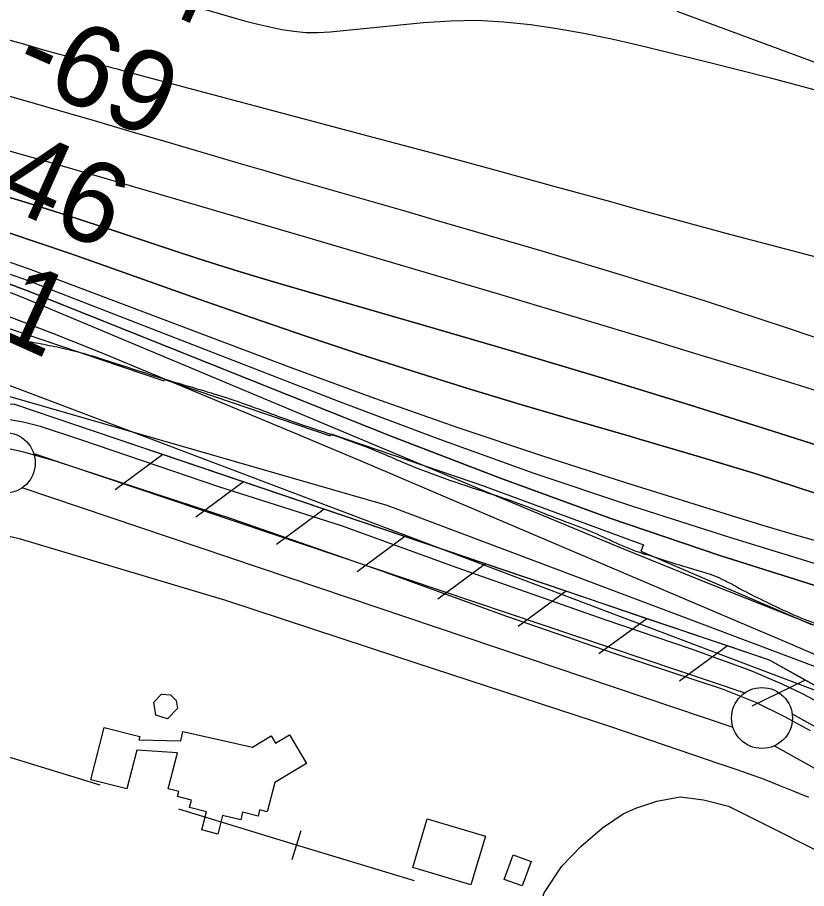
# Model space of a CAD drawing. Extents: x 3734862 to 3772949, y 391520 to 417239.
# Drawn here: x 3753354 to 3754003, y 402150 to 402866 of the extents above; entities that cross this region are included whole.
import ezdxf

# ---------------------------------------------------------------- set-up
doc = ezdxf.new("R2010")
doc.units = 0
for name, color, linetype in [('V-BLDG-OTLN', 7, 'Continuous'), ('V-FLOD-BASE', 7, 'Continuous'), ('V-LEVE-TOET', 7, 'Continuous'), ('V-RAIL-TRAK', 7, 'Continuous'), ('V-RIVR-EDGE', 7, 'Continuous'), ('V-RIVR-RANG', 7, 'Continuous'), ('V-RRAP-FSHR', 7, 'Continuous'), ('V-RRAP-RVMT', 7, 'Continuous'), ('V-SITE-VEGE', 7, 'Continuous'), ('V-SURV-LINE', 7, 'Continuous'), ('V-TOPO-DPTH', 7, 'Continuous'), ('V-TOPO-MAJR', 7, 'Continuous'), ('V-TOPO-MINR', 7, 'Continuous'), ('V-TOPO-WATR', 7, 'Continuous')]:
    doc.layers.add(name, color=color, linetype=linetype)

msp = doc.modelspace()

# ---------------------------------------------------------------- linework, layer by layer
at = {"layer": 'V-BLDG-OTLN'}
for points in [[(3753466.04, 402303.45), (3753472.59, 402309.99), (3753479.78, 402309.62), (3753484.49, 402304.83), (3753485.65, 402298.18), (3753477.34, 402289.81), (3753467.79, 402292.7)], [(3753452.17, 402264.17), (3753444.05, 402232.19), (3753414.51, 402239.69), (3753425.4, 402282.63), (3753454.54, 402275.23), (3753453.84, 402272.48), (3753488.46, 402271.8), (3753490.12, 402279.28), (3753547.18, 402266.65), (3753562.56, 402275.79), (3753566.15, 402269.75), (3753577.71, 402276.63), (3753591.69, 402253.13), (3753565.57, 402237.6), (3753559.39, 402213.36), (3753553.15, 402214.95), (3753551.84, 402209.79), (3753539.18, 402213.01), (3753537.57, 402206.65), (3753522.65, 402210.45), (3753518.74, 402195.1), (3753505.61, 402198.45), (3753509.44, 402213.48), (3753495.6, 402217.01), (3753497.11, 402222.95), (3753485.5, 402225.91), (3753486.59, 402230.19), (3753477.99, 402232.38), (3753485.49, 402261.8)], [(3753738.66, 402193.44), (3753726.85, 402153.43), (3753679.05, 402167.54), (3753690.86, 402207.55)], [(3753754.23, 402157.81), (3753761.55, 402177.97), (3753776.28, 402172.62), (3753768.97, 402152.46)]]:
    msp.add_lwpolyline(points, close=True, dxfattribs=at)
at = {"layer": 'V-FLOD-BASE'}
msp.add_lwpolyline([(3754005.92, 402280.05), (3753984.94, 402291.44), (3753961.12, 402303.29), (3753933.74, 402314.3), (3753845.51, 402343.37), (3753756.22, 402373.96), (3753654.51, 402410.98), (3753530.89, 402453.98), (3753421.25, 402489.82), (3753385.39, 402501.69), (3753359.35, 402509.14), (3753345.71, 402511.96), (3753334.42, 402512.51), (3753179.36, 402510.82), (3753072.33, 402503.9), (3752942.21, 402498.07), (3752923.24, 402498.48), (3752901.91, 402501.14), (3752852.49, 402511.47)], dxfattribs=at)
at = {"layer": 'V-LEVE-TOET'}
for points in [[(3754017.57, 402300.78), (3753999.44, 402310.43), (3753982.63, 402318.31), (3753957.04, 402329.36), (3753907.22, 402347.37), (3753837.29, 402371.16), (3753715.46, 402413.94), (3753620.46, 402448.52), (3753519.61, 402480.68), (3753407.1, 402519.03), (3753373.05, 402530.17), (3753358.88, 402533.74), (3753347.82, 402535.58), (3753314.73, 402536.74), (3753213.45, 402537.62), (3753169.41, 402534.98), (3753099.01, 402529.53), (3752978.23, 402517.99), (3752957.49, 402516.82)], [(3753330.41, 402443.61), (3753338.79, 402441.95), (3753347.13, 402440.08), (3753355.42, 402438.01), (3753363.65, 402435.73), (3753371.83, 402433.24), (3753524.98, 402387.47), (3753666.37, 402340.71), (3753841.53, 402283.56), (3753930.56, 402252.97), (3753943.03, 402248.9), (3753955.43, 402244.61), (3753967.75, 402240.12), (3753979.99, 402235.4), (3753992.15, 402230.48), (3754004.21, 402225.35)]]:
    msp.add_lwpolyline(points, dxfattribs=at)
at = {"layer": 'V-RAIL-TRAK'}
for points in [[(3753422.11, 402235.29), (3753325.26, 402264.82)], [(3753583.52, 402186.07), (3753486.67, 402215.6)], [(3753579.87, 402174.11), (3753587.17, 402198.02)], [(3753680.37, 402156.53), (3753583.52, 402186.07)]]:
    msp.add_lwpolyline(points, dxfattribs=at)
at = {"layer": 'V-RIVR-EDGE'}
msp.add_spline([(3749600.74, 403572.28), (3749634.69, 403563.71), (3749651.26, 403560.43), (3749673.09, 403560.38), (3749692.5, 403559.12), (3749709.07, 403556.65), (3749738.17, 403548.09), (3749762.82, 403541.96), (3749785.46, 403538.67), (3749810.92, 403532.94), (3749827.89, 403529.67), (3749844.87, 403528.01), (3749861.85, 403526.35), (3749878.83, 403525.9), (3749897.83, 403523.02), (3749967.36, 403512.34), (3749992.02, 403510.26), (3750015.06, 403506.96), (3750032.04, 403504.5), (3750055.48, 403501.2), (3750077.71, 403497.51), (3750095.5, 403495.44), (3750108.85, 403495.81), (3750123.41, 403497.8), (3750137.16, 403499.79), (3750146.46, 403499.76), (3750156.16, 403498.53), (3750172.33, 403494.44), (3750186.07, 403491.18), (3750207.49, 403486.67), (3750241.85, 403484.16), (3750261.67, 403483.31), (3750286.73, 403481.22), (3750304.11, 403479.16), (3750313.41, 403477.11), (3750323.1, 403472.64), (3750334.81, 403462.5), (3750345.71, 403458.84), (3750367.94, 403454.33), (3750390.98, 403449.02), (3750395.42, 403446.58), (3750399.86, 403441.72), (3750408.73, 403432.4), (3750412.37, 403431.58), (3750418.03, 403431.56), (3750426.92, 403429.92), (3750443.09, 403425.84), (3750464.91, 403418.91), (3750486.72, 403411.18), (3750511.36, 403400.6), (3750544.08, 403386.37), (3750565.9, 403379.03), (3750585.7, 403373.32), (3750609.54, 403367.2), (3750629.34, 403360.68), (3750661.26, 403351.3), (3750680.26, 403347.21), (3750692.39, 403346.78), (3750703.3, 403346.75), (3750719.9, 403352.77), (3750749.44, 403363.62), (3750767.25, 403369.64), (3750779.8, 403374.46), (3750796.79, 403376.44), (3750806.9, 403376.82), (3750813.77, 403376.8), (3750831.16, 403375.14), (3750851.36, 403371.05), (3750874.4, 403364.52), (3750895, 403358), (3750924.5, 403347.01), (3750966.1, 403330.33), (3750989.13, 403318.95), (3751009.32, 403310.41), (3751046.09, 403299.4), (3751067.11, 403296.52), (3751095, 403292), (3751115.21, 403286.69), (3751143.5, 403280.15), (3751157.25, 403280.52), (3751160.08, 403280.92), (3751166.55, 403280.5), (3751174.63, 403276.03), (3751183.52, 403274.8), (3751198.88, 403272.33), (3751210.19, 403269.07), (3751230, 403264.57), (3751244.54, 403259.68), (3751267.57, 403252.75), (3751284.95, 403249.07), (3751304.35, 403243.36), (3751325.78, 403242.1), (3751339.93, 403241.25), (3751350.44, 403239.61), (3751362.56, 403236.75), (3751373.06, 403231.06), (3751385.98, 403222.13), (3751398.9, 403215.23), (3751411.02, 403209.54), (3751428.8, 403203.83), (3751447.79, 403198.93), (3751467.2, 403198.07), (3751481.34, 403196.02), (3751496.29, 403191.53), (3751520.53, 403180.15), (3751539.1, 403169.99), (3751546.78, 403168.36), (3751556.89, 403167.93), (3751564.17, 403167.1), (3751573.46, 403164.65), (3751580.73, 403161.8), (3751597.3, 403155.7), (3751615.08, 403151.61), (3751634.08, 403147.92), (3751652.67, 403144.64), (3751682.58, 403141.33), (3751700.77, 403137.25), (3751726.23, 403129.1), (3751762.99, 403116.87), (3751788.85, 403107.51), (3751826.83, 403094.48), (3751852.69, 403085.51), (3751875.32, 403079.8), (3751903.6, 403070.43), (3751929.06, 403063.89), (3751952.5, 403058.18), (3751978.36, 403050.83), (3752011.49, 403040.64), (3752051.89, 403025.18), (3752090.27, 403012.14), (3752121.79, 403000.34), (3752173.49, 402978.37), (3752203.79, 402965.36), (3752242.57, 402949.09), (3752280.94, 402933.22), (3752346.79, 402908.39), (3752379.11, 402896.59), (3752400.12, 402887.23), (3752439.3, 402869.34), (3752480.09, 402851.45), (3752503.52, 402840.48), (3752518.05, 402829.52), (3752525.72, 402825.05), (3752549.56, 402816.1), (3752583.09, 402804.69), (3752615.41, 402793.29), (3752664.29, 402772.55), (3752692.57, 402761.96), (3752721.66, 402750.57), (3752763.28, 402737.53), (3752785.5, 402732.62), (3752881.28, 402707.72), (3752922.09, 402697.51), (3752945.53, 402690.57), (3752959.27, 402686.5), (3752986.74, 402677.53), (3753008.56, 402668.18), (3753044.52, 402656.36), (3753077.65, 402647.38), (3753107.97, 402642.05), (3753140.7, 402635.1), (3753203.35, 402622.81), (3753235.68, 402614.24), (3753280.54, 402603.21), (3753302.77, 402599.92), (3753320.16, 402600.69), (3753336.33, 402600.24), (3753350.08, 402600.61), (3753361, 402600.18), (3753377.98, 402597.31), (3753395.35, 402593.63), (3753435.76, 402581.8), (3753479, 402567.94), (3753528.7, 402552.86), (3753582.02, 402533.72), (3753643.03, 402512.54), (3753679.79, 402497.09), (3753709.28, 402486.1), (3753744.84, 402474.28), (3753768.27, 402466.14), (3753792.91, 402456.37), (3753824.83, 402444.16), (3753868.05, 402425.86), (3753874.92, 402423.82), (3753901.59, 402415.26), (3753930.68, 402405.89), (3753950.06, 402395.73), (3753969.45, 402385.98), (3753992.07, 402375.41), (3754015.5, 402366.05), (3754070.03, 402340.44), (3754094.26, 402327.44), (3754129.39, 402310.77), (3754145.95, 402300.62), (3754162.51, 402292.09), (3754189.57, 402278.68), (3754227.53, 402259.58), (3754257.42, 402244.55), (3754285.28, 402227.49), (3754310.72, 402213.28), (3754345.44, 402193.78), (3754365.63, 402180.79), (3754382.99, 402169.43), (3754391.05, 402160.51), (3754393.47, 402156.46), (3754413.25, 402144.28), (3754458.49, 402121.12), (3754491.61, 402104.86), (3754519.47, 402090.24), (3754525.94, 402088.6), (3754533.22, 402089.8), (3754544.13, 402086.13), (3754555.43, 402079.63), (3754574.4, 402065.43), (3754590.55, 402053.67), (3754603.48, 402048.78), (3754613.18, 402047.95), (3754625.7, 402043.07), (3754637.41, 402035.76), (3754658.41, 402023.17), (3754687.49, 402010.16), (3754723.03, 401991.88), (3754750.5, 401979.27), (3754768.67, 401969.52), (3754786.04, 401961.8), (3754799.77, 401955.7), (3754813.1, 401949.19), (3754861.56, 401924), (3754878.93, 401915.47), (3754906.39, 401902.46), (3754932.65, 401891.88), (3754960.93, 401880.89), (3754991.63, 401867.47), (3755029.19, 401849.18), (3755060.29, 401835.36), (3755090.98, 401819.11), (3755126.52, 401799.21), (3755151.15, 401783.78), (3755175.77, 401765.93), (3755218.56, 401737.11), (3755250.45, 401716), (3755279.94, 401700.57), (3755306.19, 401687.56), (3755332.03, 401672.94), (3755361.51, 401655.07), (3755376.04, 401645.74), (3755399.86, 401631.93), (3755422.07, 401620.15), (3755432.57, 401613.25), (3755446.29, 401601.08), (3755457.99, 401588.92), (3755473.33, 401580.39), (3755501.19, 401564.96), (3755536.72, 401540.61), (3755576.28, 401512.61), (3755599.69, 401493.95), (3755652.97, 401458.64), (3755710.7, 401417.25), (3755726.85, 401409.53), (3755737.76, 401406.67), (3755748.67, 401400.17), (3755764.4, 401385.58), (3755778.52, 401373.82), (3755797.9, 401360.42), (3755821.73, 401347.42), (3755837.88, 401338.08), (3755853.62, 401327.94), (3755871.38, 401312.53), (3755891.15, 401296.71), (3755903.66, 401285.76), (3755921.83, 401275.6), (3755933.14, 401269.51), (3755943.23, 401260.18), (3755955.73, 401249.24), (3755970.27, 401239.9), (3755990.86, 401228.93), (3756011.05, 401216.34), (3756031.64, 401202.55), (3756042.53, 401189.98), (3756050.98, 401174.19), (3756051.35, 401158.42), (3756049.29, 401145.49), (3756046.86, 401141.85), (3756042.4, 401139.44), (3756036.74, 401140.26), (3756032.72, 401147.14), (3756032.73, 401154.42), (3756029.11, 401160.9), (3756025.48, 401164.55), (3756020.63, 401166.58), (3756007.3, 401169.85), (3756000.43, 401170.68), (3755995.98, 401171.5), (3755991.13, 401171.91), (3755983.44, 401171.53), (3755976.97, 401170.74), (3755966.87, 401172.78), (3755956.77, 401179.28), (3755952.33, 401182.52), (3755945.06, 401186.18), (3755939.81, 401187), (3755935.77, 401187.01), (3755931.72, 401186.21), (3755929.69, 401184.2), (3755928.88, 401182.58), (3755928.47, 401179.35), (3755936.12, 401166.79), (3755937.93, 401164.38)], degree=3, dxfattribs=at)
at = {"layer": 'V-RRAP-FSHR'}
for p, q in [((3753473.67, 402507.01), (3753434.3, 402478.12)), ((3753539.96, 402484.54), (3753500.6, 402455.64)), ((3753606.26, 402462.06), (3753566.89, 402433.17)), ((3753672.55, 402439.59), (3753633.18, 402410.7)), ((3753738.84, 402417.12), (3753699.48, 402388.23)), ((3753805.14, 402394.65), (3753765.77, 402365.76)), ((3753871.43, 402372.17), (3753832.06, 402343.28)), ((3753937.73, 402349.7), (3753898.36, 402320.81)), ((3754001.56, 402321.69), (3753957.64, 402300.34))]:
    msp.add_line(p, q, dxfattribs=at)
for points in [[(3755894.55, 400912.59), (3755174.16, 401533.82), (3754556.14, 402011.76), (3754536.34, 402024.26), (3753972.21, 402338.01), (3753351.98, 402548.26), (3753283.16, 402552.76), (3752993.39, 402535.32), (3752867.1, 402553.07), (3752381.5, 402674.93), (3751883.12, 402847.34), (3750951.08, 403175.43), (3750286.03, 403385.37), (3750165.89, 403401.91), (3749865.85, 403433.86), (3749516.05, 403497.74), (3749101.87, 403567.71)], [(3753300.95, 402568.26), (3753657.81, 402465.61), (3754013.46, 402331.42), (3754316.42, 402158.88), (3754665.48, 401986.35), (3755001.37, 401839.37), (3755343.85, 401641.28), (3755653.4, 401430.4)], [(3753473.67, 402507.01), (3753427.78, 402522.56)], [(3753539.96, 402484.54), (3753473.67, 402507.01)], [(3753606.26, 402462.06), (3753539.96, 402484.54)], [(3753672.55, 402439.59), (3753606.25, 402462.06)], [(3753738.84, 402417.12), (3753672.55, 402439.59)], [(3753805.14, 402394.65), (3753738.84, 402417.12)], [(3753871.43, 402372.17), (3753805.14, 402394.65)], [(3753937.73, 402349.7), (3753871.43, 402372.17)], [(3754062.74, 402287.66), (3754001.56, 402321.69), (3753972.21, 402338.01), (3753937.72, 402349.7)]]:
    msp.add_lwpolyline(points, dxfattribs=at)
at = {"layer": 'V-RRAP-RVMT'}
for p, q in [((3754037.2, 402819.08), (3753896.34, 402871.32)), ((3753336.36, 402614.43), (3753474.46, 402567.71)), ((3753474.46, 402567.71), (3753474.81, 402568.78)), ((3753474.81, 402568.78), (3753611.17, 402522.57)), ((3753611.17, 402522.57), (3753611.67, 402524)), ((3753611.67, 402524), (3753738.7, 402480.92)), ((3753738.7, 402480.92), (3753738.61, 402480.72)), ((3753738.61, 402480.72), (3753868.79, 402432.78)), ((3753868.79, 402432.78), (3753866.54, 402427.59)), ((3753866.54, 402427.59), (3754006.72, 402367.44))]:
    msp.add_line(p, q, dxfattribs=at)
at = {"layer": 'V-SITE-VEGE'}
msp.add_lwpolyline([(3754013.3, 402031.44), (3753997.02, 402036.9), (3753797.66, 402093.14), (3753787.56, 402097.96), (3753784.42, 402100.59), (3753780.48, 402105.52), (3753779.51, 402115.9), (3753780.82, 402127.86), (3753787, 402146.84), (3753801.6, 402168.68), (3753817.08, 402184.77), (3753834.88, 402200.12), (3753851.98, 402211.62), (3753862.29, 402216.44), (3753879.5, 402222.16), (3753898.69, 402225.6), (3753917.99, 402223.28), (3753938.5, 402217.9), (3754145.71, 402114.06)], dxfattribs=at)
at = {"layer": 'V-SURV-LINE'}
for points in [[(3753367.42, 402508.09), (3753951.91, 402311.09)], [(3753942.34, 402282.66), (3753357.86, 402479.66)], [(3753990.81, 402293.87), (3754516.52, 402000.79)], [(3754501.92, 401974.59), (3753976.21, 402267.67)]]:
    msp.add_lwpolyline(points, dxfattribs=at)
for centre in [(3753343.7, 402500.26), (3753966.06, 402290.5)]:
    msp.add_circle(centre, 25, dxfattribs=at)
at = {"layer": 'V-TOPO-DPTH'}
for points in [[(3752618.77, 402896.56), (3752865.91, 402822.16), (3752949.21, 402796.62), (3753032.32, 402770.52), (3753115.17, 402743.59), (3753197.84, 402716.09), (3753336.1, 402669.32), (3753349.48, 402664.71), (3753362.82, 402660.02), (3753376.11, 402655.19), (3753389.37, 402650.26), (3753579.49, 402578.49), (3753647.6, 402553.47), (3753715.99, 402529.27), (3753784.8, 402506.28), (3753853.89, 402484.11), (3753944.28, 402455.98), (3753968.42, 402448.6), (3753992.6, 402441.39), (3754016.86, 402434.42)], [(3752618.77, 402896.56), (3752865.91, 402822.16), (3752949.21, 402796.62), (3753032.32, 402770.52), (3753115.17, 402743.59), (3753197.84, 402716.09), (3753336.1, 402669.32), (3753349.48, 402664.71), (3753362.82, 402660.02), (3753376.11, 402655.19), (3753389.37, 402650.26), (3753579.49, 402578.49), (3753647.6, 402553.47), (3753715.99, 402529.27), (3753784.8, 402506.28), (3753853.89, 402484.11), (3753944.28, 402455.98), (3753968.42, 402448.6), (3753992.6, 402441.39), (3754016.86, 402434.42)], [(3754167.67, 402465.07), (3753981.1, 402524.43), (3753907.25, 402547.61), (3753833.27, 402570.4), (3753759.12, 402592.6), (3753684.85, 402614.4), (3753571.19, 402647.29), (3753553.68, 402652.44), (3753536.21, 402657.71), (3753518.79, 402663.14), (3753501.4, 402668.68), (3753484.05, 402674.33), (3753466.71, 402680.01), (3753449.38, 402685.74), (3753432.07, 402691.5), (3753425.34, 402693.75), (3753404.64, 402700.57), (3753383.9, 402707.26), (3753363.11, 402713.78), (3753342.27, 402720.19), (3752773.86, 402892.16)], [(3754167.67, 402465.07), (3753981.1, 402524.43), (3753907.25, 402547.61), (3753833.27, 402570.4), (3753759.12, 402592.6), (3753684.85, 402614.4), (3753571.19, 402647.29), (3753553.68, 402652.44), (3753536.21, 402657.71), (3753518.79, 402663.14), (3753501.4, 402668.68), (3753484.05, 402674.33), (3753466.71, 402680.01), (3753449.38, 402685.74), (3753432.07, 402691.5), (3753425.34, 402693.75), (3753404.64, 402700.57), (3753383.9, 402707.26), (3753363.11, 402713.78), (3753342.27, 402720.19), (3752773.86, 402892.16)], [(3754024.17, 402394.65), (3753932.29, 402423.92), (3753840.95, 402454.73), (3753750.42, 402487.86), (3753660.43, 402522.52), (3753365.86, 402640.29), (3753360.82, 402642.27), (3753355.76, 402644.22), (3753350.68, 402646.1), (3753345.58, 402647.95), (3753277.47, 402672.21), (3753238.21, 402685.87), (3753198.83, 402699.15), (3753159.26, 402711.85), (3753119.56, 402724.16), (3752632.27, 402871.35)], [(3754024.17, 402394.65), (3753932.29, 402423.92), (3753840.95, 402454.73), (3753750.42, 402487.86), (3753660.43, 402522.52), (3753365.86, 402640.29), (3753360.82, 402642.27), (3753355.76, 402644.22), (3753350.68, 402646.1), (3753345.58, 402647.95), (3753277.47, 402672.21), (3753238.21, 402685.87), (3753198.83, 402699.15), (3753159.26, 402711.85), (3753119.56, 402724.16), (3752632.27, 402871.35)], [(3754009.85, 402475.31), (3753961.98, 402490.91), (3753913.84, 402505.63), (3753865.51, 402519.77), (3753858.24, 402521.83), (3753813.47, 402534.72), (3753768.79, 402547.89), (3753724.25, 402561.49), (3753679.78, 402575.38), (3753635.46, 402589.71), (3753591.23, 402604.34), (3753547.16, 402619.42), (3753503.2, 402634.8), (3753420.72, 402664.13), (3753396.48, 402672.62), (3753372.18, 402680.96), (3753347.8, 402689.07), (3753323.37, 402697.02), (3753017.54, 402795.01), (3752943.25, 402818.58), (3752868.88, 402841.88), (3752794.38, 402864.76)], [(3752794.38, 402864.76), (3752868.88, 402841.88), (3752943.25, 402818.58), (3753017.54, 402795.01), (3753323.37, 402697.02), (3753347.8, 402689.07), (3753372.18, 402680.96), (3753396.48, 402672.62), (3753420.72, 402664.13), (3753503.2, 402634.8), (3753547.16, 402619.42), (3753591.23, 402604.34), (3753635.46, 402589.71), (3753679.78, 402575.38), (3753724.25, 402561.49), (3753768.79, 402547.89), (3753813.47, 402534.72), (3753858.24, 402521.83), (3753865.51, 402519.77), (3753913.84, 402505.63), (3753961.98, 402490.91), (3754009.85, 402475.31)], [(3752819.88, 402791.39), (3752886.46, 402770.33), (3752952.99, 402749.09), (3753263.11, 402649.46), (3753304.47, 402635.62), (3753345.58, 402621.1), (3753386.32, 402605.58), (3753426.82, 402589.39), (3753463.65, 402574.13), (3753522.35, 402549.72), (3753580.99, 402525.19), (3753639.56, 402500.48), (3753698.07, 402475.64), (3753946.1, 402369.92), (3753987.46, 402352.23), (3754028.8, 402334.5)]]:
    msp.add_lwpolyline(points, dxfattribs=at)
at = {"layer": 'V-TOPO-MAJR'}
msp.add_lwpolyline([(3752665.76, 402958.76), (3753201.73, 402799.01), (3753234.6, 402789.29), (3753267.5, 402779.65), (3753300.44, 402770.15), (3753333.4, 402760.73), (3753382.2, 402746.9), (3753390.78, 402744.46), (3753399.36, 402742), (3753407.93, 402739.52), (3753416.49, 402737.02), (3753591.71, 402685.75), (3753644.61, 402670.2), (3753697.48, 402654.58), (3753750.32, 402638.84), (3753803.14, 402623.01), (3753825.13, 402616.4), (3753866.92, 402603.79), (3753908.7, 402591.12), (3753950.45, 402578.38), (3753992.19, 402565.58), (3754033.79, 402552.39)], dxfattribs=at)
at = {"layer": 'V-TOPO-MINR'}
for points in [[(3752775.98, 402967.4), (3752865.47, 402940.87), (3752955.02, 402914.55), (3753044.66, 402888.52), (3753134.36, 402862.7), (3753358.08, 402798.69), (3753387.58, 402790.22), (3753417.07, 402781.69), (3753446.54, 402773.09), (3753475.99, 402764.44), (3753512.24, 402753.75), (3753535.24, 402747), (3753558.24, 402740.29), (3753581.27, 402733.64), (3753604.3, 402727.02), (3753627.34, 402720.41), (3753650.36, 402713.78), (3753673.38, 402707.11), (3753696.39, 402700.42), (3753785.14, 402674.53), (3753852.35, 402654.36), (3753919.34, 402633.48), (3753985.99, 402611.56), (3754052.42, 402588.95)], [(3753159.92, 402901.08), (3753363.58, 402843.32), (3753375.6, 402839.96), (3753387.64, 402836.66), (3753399.71, 402833.46), (3753411.79, 402830.32), (3753428.49, 402826.05), (3753432.23, 402825.09), (3753435.97, 402824.12), (3753439.71, 402823.13), (3753443.45, 402822.14), (3753651.39, 402766.69), (3753698.95, 402753.94), (3753746.48, 402741.08), (3753793.98, 402728.09), (3753841.45, 402715.01), (3753861.55, 402709.43), (3753898.98, 402699.17), (3753936.44, 402689.04), (3753973.97, 402679.13), (3754011.53, 402669.35)], [(3752618.77, 402896.56), (3752865.91, 402822.16), (3752949.21, 402796.62), (3753032.32, 402770.52), (3753115.17, 402743.59), (3753197.84, 402716.09), (3753336.1, 402669.32), (3753349.48, 402664.71), (3753362.82, 402660.02), (3753376.11, 402655.19), (3753389.37, 402650.26), (3753579.49, 402578.49), (3753647.6, 402553.47), (3753715.99, 402529.27), (3753784.8, 402506.28), (3753853.89, 402484.11), (3753944.28, 402455.98), (3753968.42, 402448.6), (3753992.6, 402441.39), (3754016.86, 402434.42)], [(3752773.86, 402892.16), (3753342.27, 402720.19), (3753363.11, 402713.78), (3753383.9, 402707.26), (3753404.64, 402700.57), (3753425.34, 402693.75), (3753432.07, 402691.5), (3753449.38, 402685.74), (3753466.71, 402680.01), (3753484.05, 402674.33), (3753501.4, 402668.68), (3753518.79, 402663.14), (3753536.21, 402657.71), (3753553.68, 402652.44), (3753571.19, 402647.29), (3753684.85, 402614.4), (3753759.12, 402592.6), (3753833.27, 402570.4), (3753907.25, 402547.61), (3753981.1, 402524.43), (3754167.67, 402465.07)], [(3752625.52, 402883.95), (3752992.25, 402773.37), (3753053.81, 402754.39), (3753115.2, 402734.9), (3753176.35, 402714.65), (3753237.34, 402693.9), (3753341.25, 402657.82), (3753350.13, 402654.68), (3753359, 402651.47), (3753367.83, 402648.17), (3753376.64, 402644.8), (3753619.41, 402550.46), (3753698.73, 402520.62), (3753778.45, 402491.93), (3753858.77, 402464.97), (3753939.49, 402439.16), (3754075.77, 402397.19)], [(3752632.27, 402871.35), (3753119.56, 402724.16), (3753159.26, 402711.85), (3753198.83, 402699.15), (3753238.21, 402685.87), (3753277.47, 402672.21), (3753345.58, 402647.95), (3753350.68, 402646.1), (3753355.76, 402644.22), (3753360.82, 402642.27), (3753365.86, 402640.29), (3753660.43, 402522.52), (3753750.42, 402487.86), (3753840.95, 402454.73), (3753932.29, 402423.92), (3754024.17, 402394.65)], [(3753507.49, 402873.18), (3753532.19, 402866.16), (3753541.9, 402863.52), (3753551.64, 402861.04), (3753561.44, 402858.77), (3753571.27, 402856.66), (3753581.15, 402855.11), (3753591.06, 402854.16), (3753601.02, 402854.11), (3753611.01, 402854.65), (3753687.9, 402862.33), (3753709.93, 402863.74), (3753731.93, 402864.11), (3753753.91, 402862.92), (3753775.87, 402860.69), (3753797.75, 402857.34), (3753819.54, 402853.54), (3753841.21, 402849.07), (3753862.79, 402844.16), (3753922.12, 402829.69), (3753973.17, 402816.69), (3754024.02, 402803.01)], [(3752794.38, 402864.76), (3752868.88, 402841.88), (3752943.25, 402818.58), (3753017.54, 402795.01), (3753323.37, 402697.02), (3753347.8, 402689.07), (3753372.18, 402680.96), (3753396.48, 402672.62), (3753420.72, 402664.13), (3753503.2, 402634.8), (3753547.16, 402619.42), (3753591.23, 402604.34), (3753635.46, 402589.71), (3753679.78, 402575.38), (3753724.25, 402561.49), (3753768.79, 402547.89), (3753813.47, 402534.72), (3753858.24, 402521.83), (3753865.51, 402519.77), (3753913.84, 402505.63), (3753961.98, 402490.91), (3754009.85, 402475.31)], [(3752639.01, 402858.73), (3753247.91, 402674.49), (3753265.62, 402668.97), (3753283.26, 402663.27), (3753300.82, 402657.28), (3753318.3, 402651.11), (3753349.01, 402639.98), (3753351.09, 402639.21), (3753353.17, 402638.42), (3753355.23, 402637.59), (3753357.29, 402636.75), (3753781.57, 402458.96), (3753852.32, 402429.67), (3753923.24, 402400.81), (3753994.41, 402372.57), (3754065.75, 402344.75)], [(3752783.53, 402742.37), (3752874.35, 402716.62), (3752964.88, 402689.89), (3753054.97, 402661.71), (3753144.77, 402632.56), (3753293.04, 402583.09), (3753308.44, 402577.85), (3753323.8, 402572.49), (3753339.1, 402566.95), (3753354.35, 402561.28), (3754074.15, 402289.11)]]:
    msp.add_lwpolyline(points, dxfattribs=at)
at = {"layer": 'V-TOPO-WATR'}
msp.add_lwpolyline([(3752819.88, 402791.39), (3752886.46, 402770.33), (3752952.99, 402749.09), (3753263.11, 402649.46), (3753304.47, 402635.62), (3753345.58, 402621.1), (3753386.32, 402605.58), (3753426.82, 402589.39), (3753463.65, 402574.13), (3753522.35, 402549.72), (3753580.99, 402525.19), (3753639.56, 402500.48), (3753698.07, 402475.64), (3753946.1, 402369.92), (3753987.46, 402352.23), (3754028.8, 402334.5)], dxfattribs=at)

# ---------------------------------------------------------------- texts
at = {"layer": 'V-RIVR-RANG'}
for s, rotation, p in [('-84', 336.111, (3753387.63, 402909.82)), ('-69', 336.111, (3753347.87, 402818.06)), ('-46', 336.111, (3753306.91, 402726.83)), ('-1', 335.82833, (3753305.42, 402618.32))]:
    msp.add_text(s, height=67, rotation=rotation, dxfattribs=at).set_placement(p)

doc.saveas('drawing.dxf')
